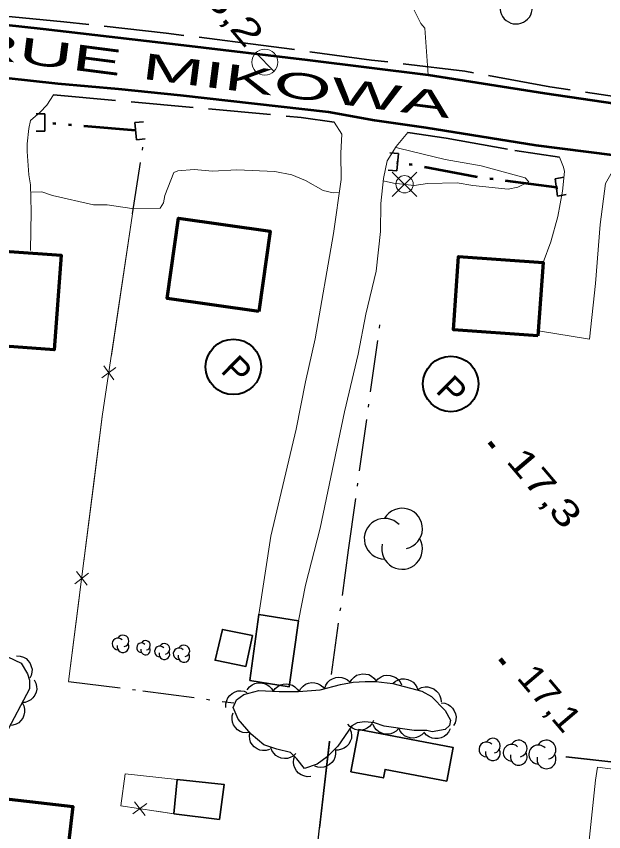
# Model space of a CAD drawing. Extents: x 386081 to 389416, y 5130568 to 5134082.
# Drawn here: x 387580.7 to 387648.6, y 5132217.8 to 5132312.1 of the extents above; entities that cross this region are included whole.
import ezdxf

# ---------------------------------------------------------------- set-up
doc = ezdxf.new("R2010")
doc.units = 0
doc.header["$LTSCALE"] = 1.2
for name, pattern in [('DASH_DOUBLE_DOT', [9.2, 5, -1.2, 0.3, -1.2, 0.3, -1.2]), ('DOT_DASHED', [7.7, 5, -1.2, 0.3, -1.2]), ('LONG_DASHED', [7.5, 6, -1.5])]:
    doc.linetypes.add(name, pattern=pattern)
for name, color, linetype, lineweight in [('19', 7, 'Continuous', 13), ('2', 7, 'Continuous', 13), ('21', 7, 'LONG_DASHED', 35), ('26', 7, 'Continuous', 35), ('3', 7, 'Continuous', 140), ('31', 7, 'Continuous', 70), ('36', 7, 'Continuous', 13), ('37', 7, 'Continuous', 13), ('38', 7, 'Continuous', 40), ('4', 7, 'DASH_DOUBLE_DOT', 53), ('41', 7, 'DOT_DASHED', 25), ('44', 7, 'Continuous', 25)]:
    doc.layers.add(name, color=color, linetype=linetype, lineweight=lineweight)

msp = doc.modelspace()

# ---------------------------------------------------------------- linework, layer by layer
at = {"layer": '19'}
for points in [[(387584.97, 5132302.99), (387584.18, 5132301.8), (387583.44, 5132300.96), (387582.32, 5132300.01), (387582.12, 5132299.08), (387581.92, 5132297.3), (387581.92, 5132296.43), (387582.13, 5132293.75), (387582.3, 5132292.58), (387582.4, 5132289.49), (387582.31, 5132284.99)], [(387617.44, 5132299.84), (387618.33, 5132298.42), (387618.2, 5132296.25), (387618.25, 5132293.19), (387617.34, 5132286.96), (387615.23, 5132274.75), (387614.1, 5132269.79), (387613.04, 5132264.3), (387610.1, 5132251.96), (387608.71, 5132242.9)], [(387613.3, 5132242.17), (387614.12, 5132246.29), (387615.81, 5132252.88), (387618.61, 5132266.34), (387620.19, 5132273.01), (387621.09, 5132277.63), (387622.3, 5132282.59), (387622.79, 5132287.17), (387622.84, 5132290.43), (387623.13, 5132293.29), (387623.57, 5132295.36), (387624.58, 5132297.01), (387625.93, 5132298.63)], [(387643.48, 5132295.79), (387643.95, 5132294.63), (387644.06, 5132294.13), (387643.85, 5132291.86), (387643.31, 5132288.93), (387642.49, 5132285.98), (387641.6, 5132283.59)], [(387641.04, 5132275.7), (387646.95, 5132274.73), (387647.63, 5132281.16), (387648.19, 5132288), (387648.81, 5132292.74), (387650.05, 5132294.88)], [(387646.65, 5132214.22), (387647.65, 5132223.72), (387647.89, 5132225.21), (387652.92, 5132224.57), (387651.93, 5132215.67), (387652.67, 5132215.34), (387654.19, 5132215.22), (387656.47, 5132215.65), (387658.52, 5132216.33)]]:
    msp.add_lwpolyline(points, dxfattribs=at)
at = {"layer": '2'}
for points in [[(387628.29, 5132305.3), (387627.9, 5132310.68), (387627.46, 5132311.24), (387626.69, 5132312.76)], [(387623.11, 5132293.05), (387624.29, 5132292.76), (387626.68, 5132292.51), (387628.22, 5132292.72), (387631.64, 5132292.8), (387633.47, 5132292.49), (387637.53, 5132292.08), (387638.66, 5132292.3), (387639.93, 5132292.94), (387639.53, 5132293.4), (387634.43, 5132294.76), (387630.26, 5132295.5), (387624.86, 5132296.82), (387624.53, 5132296.92)], [(387582.33, 5132291.71), (387583.6, 5132291.75), (387584.86, 5132291.36), (387589.6, 5132290.28), (387591.17, 5132290.26), (387594.02, 5132289.83), (387597.31, 5132289.88), (387597.69, 5132290.51), (387597.84, 5132291.34), (387598.89, 5132294.01), (387599.35, 5132294.18), (387601.22, 5132294.33), (387603.34, 5132294.17), (387606.17, 5132294.3), (387610.56, 5132294.13), (387612.52, 5132293.73), (387614.12, 5132293.09), (387616.16, 5132291.93), (387617.3, 5132291.65), (387618.03, 5132291.69)]]:
    msp.add_lwpolyline(points, dxfattribs=at)
at = {"layer": '21'}
for points in [[(387736.86, 5132291.57), (387733.6, 5132291.99), (387709.58, 5132295.61), (387698.35, 5132296.9), (387691.83, 5132297.26), (387677.28, 5132298.75), (387662.94, 5132300.94), (387653.62, 5132302.21), (387642.37, 5132303.91), (387632.55, 5132305.72), (387621.75, 5132307.01), (387608.95, 5132308.73), (387597.98, 5132310.12), (387586.17, 5132311.43), (387566.07, 5132313.34), (387563.16, 5132314.3), (387562.13, 5132315.42), (387561.79, 5132316.7), (387562.33, 5132318.66), (387563.51, 5132320.54), (387564.77, 5132322.24), (387565.97, 5132323.49)], [(387584.97, 5132302.99), (387613.61, 5132300.37), (387617.44, 5132299.84)], [(387625.93, 5132298.63), (387630.38, 5132297.98), (387638.32, 5132296.54), (387643.48, 5132295.79)]]:
    msp.add_lwpolyline(points, dxfattribs=at)
at = {"layer": '21', "linetype": 'Continuous', "lineweight": 53}
for points in [[(387527.13, 5132312.98), (387531.27, 5132311.74), (387551.31, 5132308.03), (387585.48, 5132304.29), (387592.5, 5132303.69), (387599.65, 5132302.96), (387616.75, 5132301.03), (387622.08, 5132300.05), (387628.01, 5132299.22), (387640.73, 5132297.17), (387655.66, 5132295.26), (387659.42, 5132294.51), (387661.63, 5132293.87), (387663.49, 5132292.45), (387665.22, 5132290.58), (387666.62, 5132288.63), (387667.3, 5132286.86), (387667.22, 5132284.79), (387663.68, 5132256.15), (387661.63, 5132241.07)], [(387562.39, 5132313.16), (387572.77, 5132311.8), (387583.77, 5132310.63), (387600.02, 5132308.74), (387614.35, 5132307.05), (387628.29, 5132305.3), (387641.74, 5132303.18), (387670.62, 5132298.94), (387720.03, 5132292.53), (387763.15, 5132287.28), (387788.03, 5132285.2)]]:
    msp.add_lwpolyline(points, dxfattribs=at)
at = {"layer": '26'}
for p, q in [((387583.97, 5132300.8), (387582.97, 5132300.8)), ((387583.97, 5132300.8), (387583.97, 5132298.8)), ((387594.36, 5132299.78), (387595.36, 5132299.88)), ((387594.56, 5132297.78), (387594.36, 5132299.78)), ((387583.97, 5132298.8), (387582.97, 5132298.8)), ((387594.56, 5132297.78), (387595.56, 5132297.88)), ((387624.86, 5132296.19), (387623.86, 5132296.29)), ((387624.86, 5132296.19), (387624.66, 5132294.19)), ((387624.75, 5132295.09), (387624.65, 5132295.1)), ((387624.77, 5132295.29), (387624.67, 5132295.3)), ((387624.77, 5132295.29), (387624.75, 5132295.09)), ((387624.66, 5132294.19), (387623.66, 5132294.29)), ((387642.97, 5132293.25), (387643.97, 5132293.45)), ((387643.27, 5132291.25), (387642.97, 5132293.25)), ((387643.15, 5132292.35), (387643.25, 5132292.37)), ((387643.18, 5132292.15), (387643.15, 5132292.35)), ((387643.18, 5132292.15), (387643.28, 5132292.17)), ((387643.27, 5132291.25), (387644.27, 5132291.45))]:
    msp.add_line(p, q, dxfattribs=at)
at = {"layer": '3'}
for p, q in [((387635.38, 5132262.81), (387635.89, 5132262.2)), ((387636.61, 5132237.75), (387637.12, 5132237.14))]:
    msp.add_line(p, q, dxfattribs=at)
at = {"layer": '31'}
for points in [[(387608.72, 5132277.92), (387598.1, 5132279.42), (387599.42, 5132288.73), (387610.03, 5132287.23)], [(387574.41, 5132285.26), (387585.85, 5132284.43), (387585.06, 5132273.5), (387573.61, 5132274.33)], [(387640.99, 5132275.11), (387631.21, 5132275.8), (387631.81, 5132284.3), (387641.6, 5132283.59)], [(387576.79, 5132221.86), (387587.21, 5132220.68), (387586.29, 5132212.76), (387575.73, 5132214)]]:
    msp.add_lwpolyline(points, close=True, dxfattribs=at)
at = {"layer": '31', "lineweight": 35}
for points in [[(387613.3, 5132242.17), (387612.21, 5132234.51), (387607.69, 5132235.26), (387608.71, 5132242.9)], [(387607.96, 5132240.47), (387607.22, 5132236.87), (387603.65, 5132237.59), (387604.5, 5132241.16)], [(387619.34, 5132224.7), (387620.27, 5132229.58), (387631.2, 5132227.5), (387630.45, 5132223.61), (387623.31, 5132224.96), (387623.12, 5132223.98)], [(387598.89, 5132219.84), (387599.26, 5132223.8), (387604.7, 5132223.24), (387604.15, 5132219.18)]]:
    msp.add_lwpolyline(points, close=True, dxfattribs=at)
at = {"layer": '36'}
for p, q in [((387610.47, 5132305.69), (387608.35, 5132307.83)), ((387626.97, 5132291.23), (387624.15, 5132294.05)), ((387624.15, 5132291.23), (387626.97, 5132294.05))]:
    msp.add_line(p, q, dxfattribs=at)
for centre, radius in [((387609.4, 5132306.761), 1.5), ((387625.564, 5132292.645), 1)]:
    msp.add_circle(centre, radius, dxfattribs=at)
at = {"layer": '37'}
for p, q in [((387593.14, 5132282.72), (387594.11, 5132289.23)), ((387591.66, 5132272.82), (387593.14, 5132282.72)), ((387592.17, 5132271.44), (387590.56, 5132270.25)), ((387591.96, 5132270.04), (387590.77, 5132271.65)), ((387588.48, 5132249.04), (387589.74, 5132258.96)), ((387589.02, 5132247.67), (387587.43, 5132246.44)), ((387588.84, 5132246.26), (387587.61, 5132247.85)), ((387586.71, 5132235.15), (387587.97, 5132245.07)), ((387594.15, 5132219.82), (387595.76, 5132221.02)), ((387595.55, 5132219.62), (387594.35, 5132221.22)), ((387596.93, 5132220.13), (387598.89, 5132219.84))]:
    msp.add_line(p, q, dxfattribs=at)
at = {"layer": '37', "lineweight": 25}
for p, q in [((387615.77, 5132218.2), (387616.91, 5132228.14)), ((387616.91, 5132228.15), (387616.92, 5132228.25)), ((387652.8, 5132225.43), (387644.23, 5132226.38)), ((387652.81, 5132225.48), (387644.24, 5132226.43))]:
    msp.add_line(p, q, dxfattribs=at)
at = {"layer": '37'}
for points in [[(387586.71, 5132235.15), (387590.61, 5132265.8), (387594.11, 5132289.23)], [(387589.74, 5132258.96), (387590.61, 5132265.8), (387591.07, 5132268.87)], [(387599.26, 5132223.8), (387593.24, 5132224.45), (387592.77, 5132220.74), (387598.89, 5132219.84)], [(387599.26, 5132223.8), (387593.24, 5132224.45), (387592.77, 5132220.74), (387592.97, 5132220.71)]]:
    msp.add_lwpolyline(points, dxfattribs=at)
at = {"layer": '37', "lineweight": 25}
msp.add_lwpolyline([(387632.04, 5132205.82), (387631.61, 5132200.88), (387613.98, 5132203.03), (387616.87, 5132228.25)], dxfattribs=at)
at = {"layer": '38'}
for centre in [(387605.766, 5132271.52), (387630.906, 5132269.55)]:
    msp.add_circle(centre, 3.21, dxfattribs=at)
at = {"layer": '4'}
msp.add_line((387594.46, 5132298.87), (387583.99, 5132299.74), dxfattribs=at)
msp.add_lwpolyline([(387643.17, 5132292.25), (387633.77, 5132293.51), (387624.76, 5132295.19)], dxfattribs=at)
at = {"layer": '41'}
msp.add_line((387594.11, 5132289.23), (387595.41, 5132297.6), dxfattribs=at)
for points in [[(387617.12, 5132235.93), (387619.09, 5132250.34), (387622.89, 5132277.56)], [(387586.71, 5132235.15), (387595.3, 5132234.06), (387605.82, 5132232.66)]]:
    msp.add_lwpolyline(points, dxfattribs=at)
at = {"layer": '44', "linetype": 'DOT_DASHED'}
msp.add_lwpolyline([(387578.86, 5132238.36), (387581.21, 5132237.24), (387581.94, 5132236.01), (387582.18, 5132235.27), (387582.18, 5132234.28), (387578.91, 5132228.14)], dxfattribs=at)
at = {"layer": '44'}
for points in [[(387580.7, 5132238.1), (387581.12, 5132238.07), (387581.5, 5132237.93), (387581.79, 5132237.78), (387582.04, 5132237.53), (387582.26, 5132237.23), (387582.4, 5132236.87), (387582.48, 5132236.56), (387582.46, 5132236.2), (387582.39, 5132235.84), (387582.23, 5132235.52)], [(387619.25, 5132235.01), (387619.46, 5132235.37), (387619.75, 5132235.65), (387620.02, 5132235.85), (387620.35, 5132235.96), (387620.72, 5132236.03), (387621.1, 5132235.99), (387621.42, 5132235.93), (387621.73, 5132235.76), (387622.02, 5132235.53), (387622.24, 5132235.25)], [(387582.74, 5132235.33), (387582.94, 5132234.96), (387583.01, 5132234.57), (387583.03, 5132234.24), (387582.95, 5132233.89), (387582.81, 5132233.55), (387582.57, 5132233.25), (387582.35, 5132233.01), (387582.04, 5132232.85), (387581.69, 5132232.72), (387581.33, 5132232.69)], [(387616.33, 5132234.33), (387616.47, 5132234.72), (387616.71, 5132235.05), (387616.94, 5132235.29), (387617.25, 5132235.46), (387617.6, 5132235.58), (387617.98, 5132235.62), (387618.31, 5132235.61), (387618.64, 5132235.49), (387618.96, 5132235.32), (387619.23, 5132235.08)], [(387622.25, 5132235.15), (387622.52, 5132235.46), (387622.87, 5132235.67), (387623.17, 5132235.81), (387623.52, 5132235.85), (387623.89, 5132235.84), (387624.26, 5132235.72), (387624.56, 5132235.6), (387624.82, 5132235.37), (387625.06, 5132235.08), (387625.22, 5132234.76)], [(387624.22, 5132234.89), (387624.53, 5132235.17), (387624.9, 5132235.33), (387625.22, 5132235.43), (387625.57, 5132235.43), (387625.94, 5132235.37), (387626.29, 5132235.21), (387626.57, 5132235.05), (387626.8, 5132234.79), (387627, 5132234.47), (387627.12, 5132234.13)], [(387607.36, 5132234.17), (387607.62, 5132234.51), (387607.95, 5132234.75), (387608.24, 5132234.9), (387608.58, 5132234.97), (387608.95, 5132234.98), (387609.33, 5132234.9), (387609.63, 5132234.79), (387609.92, 5132234.58), (387610.17, 5132234.32), (387610.36, 5132234.01)], [(387610.36, 5132233.97), (387610.59, 5132234.32), (387610.91, 5132234.57), (387611.19, 5132234.74), (387611.53, 5132234.83), (387611.9, 5132234.86), (387612.28, 5132234.8), (387612.59, 5132234.71), (387612.89, 5132234.51), (387613.16, 5132234.26), (387613.36, 5132233.96)], [(387613.36, 5132233.96), (387613.56, 5132234.33), (387613.85, 5132234.61), (387614.12, 5132234.81), (387614.45, 5132234.93), (387614.81, 5132235), (387615.19, 5132234.97), (387615.51, 5132234.91), (387615.82, 5132234.75), (387616.12, 5132234.52), (387616.35, 5132234.24)], [(387627.17, 5132234.24), (387627.54, 5132234.43), (387627.94, 5132234.5), (387628.27, 5132234.51), (387628.61, 5132234.42), (387628.95, 5132234.27), (387629.25, 5132234.03), (387629.48, 5132233.8), (387629.64, 5132233.49), (387629.75, 5132233.14), (387629.78, 5132232.78)], [(387604.9, 5132232.14), (387604.89, 5132232.56), (387605, 5132232.95), (387605.13, 5132233.25), (387605.35, 5132233.52), (387605.64, 5132233.76), (387605.98, 5132233.93), (387606.29, 5132234.04), (387606.64, 5132234.05), (387607.01, 5132234.01), (387607.34, 5132233.88)], [(387581.33, 5132232.69), (387581.53, 5132232.32), (387581.6, 5132231.92), (387581.62, 5132231.59), (387581.54, 5132231.25), (387581.4, 5132230.91), (387581.16, 5132230.6), (387580.94, 5132230.37), (387580.63, 5132230.2), (387580.28, 5132230.08), (387579.92, 5132230.04)], [(387629.8, 5132232.66), (387630.21, 5132232.62), (387630.59, 5132232.47), (387630.87, 5132232.3), (387631.11, 5132232.05), (387631.32, 5132231.74), (387631.44, 5132231.38), (387631.52, 5132231.06), (387631.49, 5132230.71), (387631.4, 5132230.35), (387631.23, 5132230.03)], [(387607.68, 5132229.22), (387607.27, 5132229.18), (387606.87, 5132229.25), (387606.55, 5132229.35), (387606.26, 5132229.55), (387606, 5132229.81), (387605.8, 5132230.14), (387605.66, 5132230.43), (387605.62, 5132230.78), (387605.64, 5132231.16), (387605.73, 5132231.5)], [(387621.97, 5132230.61), (387621.79, 5132230.23), (387621.51, 5132229.94), (387621.25, 5132229.73), (387620.93, 5132229.59), (387620.57, 5132229.51), (387620.19, 5132229.52), (387619.86, 5132229.57), (387619.54, 5132229.72), (387619.24, 5132229.93), (387619, 5132230.2)], [(387619.25, 5132229.68), (387619.4, 5132229.29), (387619.43, 5132228.88), (387619.41, 5132228.55), (387619.29, 5132228.22), (387619.11, 5132227.9), (387618.84, 5132227.63), (387618.59, 5132227.42), (387618.26, 5132227.29), (387617.9, 5132227.21), (387617.54, 5132227.21)], [(387624.89, 5132229.72), (387624.61, 5132229.41), (387624.26, 5132229.2), (387623.96, 5132229.07), (387623.61, 5132229.04), (387623.24, 5132229.06), (387622.87, 5132229.18), (387622.58, 5132229.31), (387622.31, 5132229.54), (387622.08, 5132229.83), (387621.93, 5132230.16)], [(387627.86, 5132229.28), (387627.58, 5132228.98), (387627.23, 5132228.77), (387626.93, 5132228.64), (387626.58, 5132228.6), (387626.21, 5132228.62), (387625.84, 5132228.74), (387625.55, 5132228.87), (387625.28, 5132229.11), (387625.05, 5132229.4), (387624.89, 5132229.72)], [(387630.83, 5132229.66), (387630.66, 5132229.29), (387630.39, 5132228.98), (387630.14, 5132228.77), (387629.81, 5132228.62), (387629.46, 5132228.53), (387629.07, 5132228.54), (387628.75, 5132228.57), (387628.43, 5132228.72), (387628.12, 5132228.92), (387627.87, 5132229.19)], [(387609.95, 5132227.26), (387609.55, 5132227.15), (387609.14, 5132227.16), (387608.81, 5132227.21), (387608.5, 5132227.36), (387608.19, 5132227.57), (387607.95, 5132227.86), (387607.76, 5132228.13), (387607.66, 5132228.47), (387607.62, 5132228.84), (387607.66, 5132229.2)], [(387613.01, 5132226.79), (387612.7, 5132226.51), (387612.34, 5132226.33), (387612.02, 5132226.23), (387611.67, 5132226.22), (387611.31, 5132226.28), (387610.95, 5132226.42), (387610.67, 5132226.58), (387610.43, 5132226.84), (387610.22, 5132227.15), (387610.09, 5132227.48)], [(387617.56, 5132227.16), (387617.58, 5132226.74), (387617.49, 5132226.35), (387617.37, 5132226.04), (387617.15, 5132225.76), (387616.88, 5132225.52), (387616.54, 5132225.34), (387616.24, 5132225.22), (387615.88, 5132225.19), (387615.52, 5132225.23), (387615.17, 5132225.34)], [(387614.71, 5132224.15), (387614.29, 5132224.12), (387613.9, 5132224.21), (387613.59, 5132224.33), (387613.31, 5132224.54), (387613.06, 5132224.82), (387612.88, 5132225.15), (387612.76, 5132225.46), (387612.73, 5132225.81), (387612.76, 5132226.18), (387612.87, 5132226.52)]]:
    msp.add_lwpolyline(points, dxfattribs=at)
at = {"layer": '44', "linetype": 'DOT_DASHED'}
msp.add_lwpolyline([(387624.22, 5132234.89), (387627.56, 5132234.02), (387628.67, 5132233.4), (387630.27, 5132231.79), (387630.88, 5132230.67), (387630.75, 5132230.06), (387630.25, 5132229.57), (387628.76, 5132229.33), (387628.14, 5132229.46), (387626.66, 5132229.46), (387623.19, 5132229.97), (387622.08, 5132230.35), (387620.96, 5132230.47), (387620.09, 5132230.35), (387619.47, 5132229.99), (387617.84, 5132227.65), (387616.6, 5132226.43), (387615.47, 5132225.57), (387613.98, 5132225.09), (387613.12, 5132226.2), (387612.39, 5132226.94), (387610.78, 5132227.32), (387609.29, 5132227.82), (387607.82, 5132229.06), (387606.34, 5132230.79), (387605.73, 5132232.14), (387606.11, 5132233), (387606.98, 5132233.62), (387608.72, 5132234.1), (387611.08, 5132233.97), (387613.31, 5132233.96), (387615.79, 5132234.19), (387618.15, 5132234.8), (387619.63, 5132235.04), (387621, 5132235.15), (387622.24, 5132235.15)], close=True, dxfattribs=at)
at = {"layer": '44'}
for centre, radius, start, end in [((387638.47, 5132313.049), 1.867, 166.93686, 29.62122), ((387625.283, 5132252.82), 2.354, 282.26917, 149.72626), ((387623.259, 5132251.643), 2.354, 44.11537, 269.80396), ((387625.283, 5132250.467), 2.354, 166.93686, 29.62122), ((387592.422, 5132239.485), 0.673, 44.11537, 269.80396), ((387593.001, 5132239.822), 0.673, 282.26917, 149.72626), ((387595.61, 5132239.318), 0.551, 282.26917, 149.72626), ((387593.001, 5132239.149), 0.673, 166.93686, 29.62122), ((387595.136, 5132239.043), 0.551, 44.11537, 269.80396), ((387595.61, 5132238.767), 0.551, 166.93686, 29.62122), ((387597.269, 5132238.604), 0.612, 44.11537, 269.80396), ((387597.796, 5132238.91), 0.612, 282.26917, 149.72626), ((387599.476, 5132238.345), 0.665, 44.11537, 269.80396), ((387600.048, 5132238.678), 0.665, 282.26917, 149.72626), ((387597.796, 5132238.298), 0.612, 166.93686, 29.62122), ((387600.048, 5132238.013), 0.665, 166.93686, 29.62122), ((387635.779, 5132227.709), 0.858, 282.26917, 149.72626), ((387635.04, 5132227.279), 0.858, 44.11537, 269.80396), ((387637.943, 5132226.902), 0.966, 44.11537, 269.80396), ((387638.773, 5132227.385), 0.966, 282.26917, 149.72626), ((387641.035, 5132226.695), 1.096, 44.11537, 269.80396), ((387641.978, 5132227.243), 1.096, 282.26917, 149.72626), ((387635.779, 5132226.85), 0.858, 166.93686, 29.62122), ((387638.773, 5132226.419), 0.966, 166.93686, 29.62122), ((387641.978, 5132226.147), 1.096, 166.93686, 29.62122)]:
    msp.add_arc(centre, radius, start, end, dxfattribs=at)

# ---------------------------------------------------------------- texts
at = {"layer": '21', "width": 2.15}
msp.add_text('RUE MIKOWA', height=3, rotation=352.67, dxfattribs=at).set_placement((387574.62, 5132307.49))
at = {"layer": '3'}
for s, width, p in [('15,2   ', 1.4, (387600.17, 5132316.57)), ('17,3   ', 1.35, (387637.21, 5132260.59)), ('17,1   ', 1.1, (387638.44, 5132235.53))]:
    msp.add_text(s, height=3, rotation=310.294, dxfattribs=dict(at, width=width)).set_placement(p)
at = {"layer": '38'}
for p in [(387604.17, 5132270.99), (387629.04, 5132268.67)]:
    msp.add_text('P', height=3, rotation=315.272, dxfattribs=at).set_placement(p)

doc.saveas('drawing.dxf')
